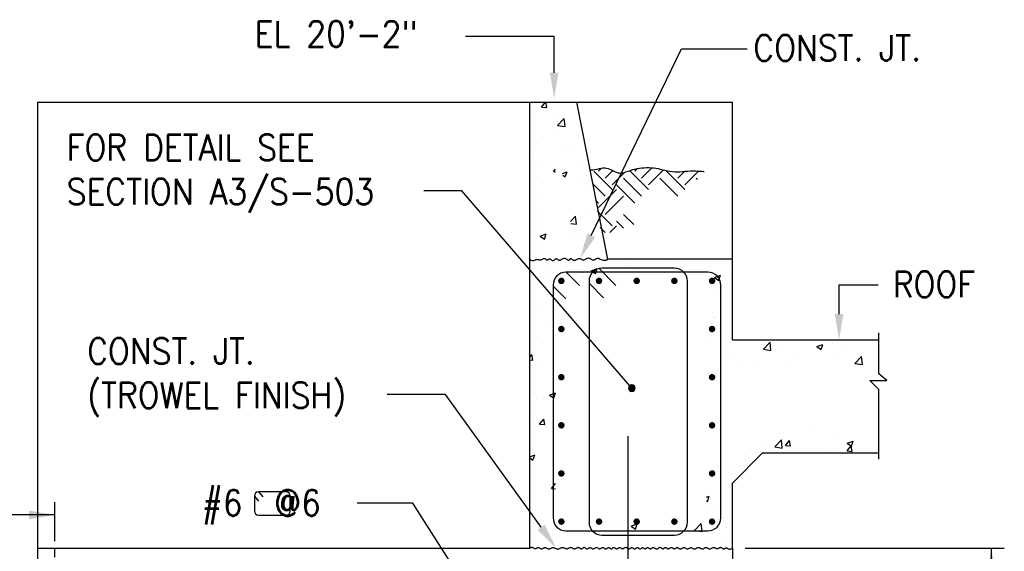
# Model space of a CAD drawing. Header units: inches. Extents: x -9715 to 32893, y -15613 to -1138.
# Tile 286 of 380: x 10510 to 10663, y -8909 to -8827. Entities that reach past the tile are written whole.
import ezdxf

# ---------------------------------------------------------------- set-up
doc = ezdxf.new("R2010")
doc.units = ezdxf.units.IN
doc.header["$MEASUREMENT"] = 0
doc.linetypes.add('CENTER', pattern=[2, 1.25, -0.25, 0.25, -0.25])
doc.layers.get('0').update_dxf_attribs({"color": 252})
for name, color, linetype in [('S-ANNO-DIMS', 2, 'Continuous'), ('S-ANNO-TEXT', 2, 'Continuous'), ('S1', 2, 'Continuous'), ('S3', 4, 'Continuous'), ('S5', 1, 'Continuous'), ('S6', 1, 'Continuous'), ('S7', 2, 'Continuous'), ('S7R', 2, 'Continuous')]:
    doc.layers.add(name, color=color, linetype=linetype)
doc.styles.add('125', font='romans.shx', dxfattribs={"width": 0.8, "height": 2})
doc.styles.add('DIM', font='ROMANS.shx', dxfattribs={"width": 0.8})
doc.dimstyles.new('dim', dxfattribs={"dimscale": 48, "dimtxt": 12, "dimasz": 0.125, "dimexe": 0.0625, "dimexo": 0.0625, "dimgap": 0.0625, "dimtad": 1, "dimdec": 4, "dimzin": 3, "dimdsep": 46, "dimlunit": 4, "dimtxsty": '125', "dimcen": 0.125, "dimclrd": 1, "dimclre": 1, "dimclrt": 256, "dimadec": 0, "dimazin": 0, "dimtfac": 1, "dimtdec": 4, "dimtix": 1, "dimtofl": 0, "dimtmove": 2, "dimatfit": 3, "dimfxl": 6, "dimtvp": 0.5, "dimtolj": 1, "dimtzin": 3, "dimarcsym": 0})
doc.dimstyles.new('dim-32', dxfattribs={"dimscale": 0, "dimtxt": 4, "dimasz": 4, "dimexe": 2, "dimexo": 2, "dimgap": 2, "dimtad": 1, "dimdec": 1, "dimzin": 3, "dimdsep": 46, "dimlunit": 4, "dimtxsty": 'DIM', "dimcen": 0, "dimdle": 0.0625, "dimclrd": 256, "dimclre": 256, "dimclrt": 2, "dimazin": 0, "dimtfac": 1, "dimtdec": 1, "dimtmove": 1, "dimatfit": 0, "dimfxl": 0.0625, "dimfrac": 2, "dimtolj": 1, "dimtzin": 0, "dimarcsym": 0})

# ---------------------------------------------------------------- blocks, each defined once
blk = doc.blocks.new('*X227')
at = {"color": 0}
for p, q in [((3153.4, 2033.08), (3155.3, 2035.35)), ((3155.79, 2032.87), (3155.33, 2035.35)), ((3153.4, 2033.08), (3155.79, 2032.87)), ((3154.92, 2032.58), (3154.92, 2032.58)), ((3160.27, 2027.86), (3160.27, 2027.86)), ((3160.88, 2024.51), (3164, 2027.75)), ((3164.44, 2023.95), (3164, 2027.75)), ((3160.88, 2024.51), (3164.44, 2023.95)), ((3154.43, 2019.26), (3154.43, 2019.26)), ((3158.77, 2020.91), (3158.77, 2020.91)), ((3149.75, 2012.09), (3149.75, 2012.09)), ((3163.03, 2013.47), (3163.03, 2013.47)), ((3167.2, 2015.54), (3167.2, 2015.54)), ((3153.95, 2005.95), (3153.95, 2005.95)), ((3158.95, 2002.99), (3159.9, 2004.13)), ((3158.95, 2002.99), (3159.9, 2002.91)), ((3172.62, 2004.69), (3172.62, 2004.69)), ((3149.29, 2000.68), (3149.29, 2000.68)), ((3150.81, 2000.58), (3150.81, 2000.58)), ((3163.17, 2002.06), (3165.27, 2002.87)), ((3163.32, 2001.22), (3164.46, 2000.45)), ((3164.46, 2000.45), (3165.27, 2002.86)), ((3164.49, 1999.64), (3164.49, 1999.64)), ((3172.16, 1999.68), (3172.16, 1999.68)), ((3174.5, 2000.95), (3174.5, 2000.95)), ((3174.23, 1995.63), (3174.23, 1995.63)), ((3153.46, 1992.63), (3153.46, 1992.63)), ((3153.97, 1983.86), (3153.97, 1983.86)), ((3166.96, 1979.73), (3169.3, 1982.17)), ((3169.75, 1978.37), (3169.3, 1982.17)), ((3173.75, 1982.31), (3173.75, 1982.31)), ((3152.97, 1979.31), (3152.97, 1979.31)), ((3167.12, 1978.78), (3169.74, 1978.37)), ((3151.45, 1974.77), (3151.45, 1974.77)), ((3152.73, 1972.79), (3155.54, 1973.86)), ((3152.73, 1972.79), (3154.72, 1971.44)), ((3154.73, 1971.44), (3155.54, 1973.86)), ((3168.61, 1971.4), (3168.61, 1971.4)), ((3172.81, 1973.86), (3172.81, 1973.86)), ((3153.46, 1969.4), (3153.46, 1969.4)), ((3173.26, 1969), (3173.26, 1969)), ((3152.49, 1966), (3152.49, 1966)), ((3156.41, 1958.9), (3156.41, 1958.9)), ((3176.61, 1956.68), (3179.41, 1957.76)), ((3177.77, 1958), (3177.77, 1958)), ((3178.6, 1955.34), (3179.41, 1957.75)), ((3183.34, 1958.94), (3183.34, 1958.94)), ((3193.31, 1958.5), (3193.31, 1958.5)), ((3193.36, 1960.26), (3193.36, 1960.26)), ((3195.83, 1958.04), (3195.83, 1958.04)), ((3199.12, 1957.1), (3199.12, 1957.1)), ((3213.52, 1961.06), (3213.52, 1961.06)), ((3152, 1952.68), (3152, 1952.68)), ((3158.08, 1955.62), (3158.08, 1955.62)), ((3172.5, 1954.03), (3172.5, 1954.03)), ((3172.78, 1955.68), (3172.78, 1955.68)), ((3176.61, 1956.68), (3178.6, 1955.34)), ((3220.47, 1956.2), (3220.47, 1956.2)), ((3234.1, 1953.48), (3236.9, 1954.55)), ((3234.1, 1953.48), (3236.09, 1952.14)), ((3236.09, 1952.13), (3236.9, 1954.55)), ((3241.83, 1955.3), (3241.83, 1955.3)), ((3149.17, 1950.03), (3149.17, 1950.03)), ((3233.26, 1951.13), (3233.26, 1951.13)), ((3233.81, 1950.74), (3233.81, 1950.74)), ((3234.43, 1948.04), (3234.43, 1948.04)), ((3151.51, 1939.37), (3151.51, 1939.37)), ((3148.62, 1938.46), (3148.62, 1938.46)), ((3233.32, 1937.43), (3233.32, 1937.43)), ((3234.04, 1934.86), (3234.04, 1934.86)), ((3237.89, 1937.34), (3237.89, 1937.34)), ((3157.06, 1933.09), (3157.06, 1933.09)), ((3151.03, 1926.05), (3151.03, 1926.05)), ((3232.78, 1924.18), (3232.78, 1924.18)), ((3232.83, 1924.11), (3232.83, 1924.11)), ((3256.87, 1920.09), (3259.98, 1923.34)), ((3260.43, 1919.54), (3259.99, 1923.34)), ((3281.85, 1921.27), (3284.65, 1922.34)), ((3281.85, 1921.27), (3283.84, 1919.93)), ((3283.84, 1919.92), (3284.65, 1922.34)), ((3289.02, 1923.4), (3289.02, 1923.4)), ((3147.9, 1916.43), (3148.83, 1917.54)), ((3149.3, 1915.03), (3148.84, 1917.53)), ((3256.87, 1920.09), (3260.43, 1919.54)), ((3265.69, 1919.4), (3265.69, 1919.4)), ((3273.09, 1916.17), (3273.09, 1916.17)), ((3292.53, 1915.75), (3292.53, 1915.75)), ((3293.86, 1919.17), (3293.86, 1919.17)), ((3299.56, 1913.47), (3302.67, 1916.72)), ((3302.54, 1917.07), (3302.54, 1917.07)), ((3303.12, 1912.92), (3302.68, 1916.72)), ((3147.9, 1915.15), (3149.3, 1915.03)), ((3150.54, 1912.74), (3150.54, 1912.74)), ((3151.78, 1911.62), (3151.78, 1911.62)), ((3242.36, 1915.4), (3242.36, 1915.4)), ((3247.43, 1913.62), (3247.43, 1913.62)), ((3252.88, 1913.61), (3252.88, 1913.61)), ((3268.78, 1912.72), (3268.78, 1912.72)), ((3299.56, 1913.47), (3303.12, 1912.92)), ((3149.05, 1899.38), (3149.05, 1899.38)), ((3150.05, 1899.42), (3150.05, 1899.42)), ((3157.15, 1898.67), (3159.9, 1899.73)), ((3157.15, 1898.67), (3159.14, 1897.33)), ((3159.14, 1897.32), (3159.9, 1899.61)), ((3151.27, 1897.16), (3151.27, 1897.16)), ((3154.23, 1896.79), (3154.23, 1896.79)), ((3149.57, 1886.1), (3149.57, 1886.1)), ((3152.46, 1885.15), (3154.38, 1887.45)), ((3152.46, 1885.15), (3154.85, 1884.94)), ((3154.85, 1884.94), (3154.39, 1887.45)), ((3155.89, 1883.38), (3155.89, 1883.38)), ((3279.32, 1881.54), (3279.32, 1881.54)), ((3292.4, 1879.22), (3292.4, 1879.22)), ((3255.99, 1877.53), (3255.99, 1877.53)), ((3262.17, 1874.51), (3265.29, 1877.76)), ((3262.17, 1874.51), (3265.73, 1873.96)), ((3265.73, 1873.95), (3265.29, 1877.75)), ((3267.22, 1875.11), (3269.15, 1877.41)), ((3267.22, 1875.11), (3269.61, 1874.9)), ((3269.61, 1874.9), (3269.15, 1877.41)), ((3271.63, 1876.23), (3271.63, 1876.23)), ((3295.91, 1872.6), (3297.84, 1874.9)), ((3295.99, 1876.16), (3298.79, 1877.23)), ((3295.99, 1876.16), (3297.98, 1874.82)), ((3298.3, 1872.39), (3297.84, 1874.9)), ((3297.98, 1874.81), (3298.79, 1877.23)), ((3147.9, 1869.85), (3150.21, 1870.74)), ((3149.08, 1872.79), (3149.08, 1872.79)), ((3149.4, 1868.32), (3150.22, 1870.74)), ((3251.43, 1873.66), (3251.43, 1873.66)), ((3253.04, 1871.95), (3253.04, 1871.95)), ((3286.12, 1871.74), (3286.12, 1871.74)), ((3288.9, 1872.75), (3288.9, 1872.75)), ((3295.91, 1872.6), (3298.3, 1872.39)), ((3147.9, 1869.33), (3149.4, 1868.32)), ((3235.7, 1865.1), (3235.7, 1865.1)), ((3242.25, 1864.74), (3242.25, 1864.74)), ((3148.6, 1859.47), (3148.6, 1859.47)), ((3158.01, 1855.06), (3159.9, 1857.32)), ((3158.01, 1855.06), (3159.9, 1854.9)), ((3159.84, 1855.12), (3159.84, 1855.12)), ((3230.4, 1850.98), (3231.58, 1851.43)), ((3230.77, 1849.01), (3231.58, 1851.43)), ((3148.94, 1848.73), (3148.94, 1848.73)), ((3230.4, 1849.26), (3230.76, 1849.01)), ((3232.33, 1847.04), (3232.33, 1847.04)), ((3234.2, 1846.74), (3234.2, 1846.74)), ((3148.11, 1846.16), (3148.11, 1846.16)), ((3149.59, 1839.37), (3149.59, 1839.37)), ((3159.6, 1840.69), (3159.6, 1840.69)), ((3187.54, 1838.73), (3187.54, 1838.73)), ((3188.94, 1838.66), (3188.94, 1838.66)), ((3195.17, 1837.45), (3197.97, 1838.53)), ((3197.16, 1836.11), (3197.97, 1838.53)), ((3224.79, 1835.54), (3227.9, 1838.79)), ((3228.34, 1834.99), (3227.9, 1838.79)), ((3151.88, 1834.78), (3151.88, 1834.78)), ((3164.21, 1834.73), (3164.21, 1834.73)), ((3168.4, 1835.84), (3168.4, 1835.84)), ((3173.23, 1833.88), (3173.23, 1833.88)), ((3194.58, 1832.98), (3194.58, 1832.98)), ((3195.17, 1837.45), (3197.16, 1836.11)), ((3214.65, 1833.55), (3214.65, 1833.55)), ((3224.79, 1835.54), (3228.34, 1834.99)), ((3239.91, 1836.87), (3239.91, 1836.87)), ((3189.49, 1830.23), (3189.49, 1830.23)), ((3199.5, 1831.55), (3199.5, 1831.55)), ((3215.94, 1832.08), (3215.94, 1832.08)), ((3229.43, 1830.9), (3229.43, 1830.9)), ((3237.29, 1831.17), (3237.29, 1831.17)), ((3165.45, 1827.23), (3165.49, 1827.27)), ((3165.49, 1827.23), (3165.49, 1827.27)), ((3208.65, 1827.9), (3208.65, 1827.9))]:
    blk.add_line(p, q, dxfattribs=at)

msp = doc.modelspace()

# ---------------------------------------------------------------- linework, layer by layer
at = {"layer": 'S-ANNO-TEXT', "ltscale": 20}
for p, q in [((10546.48768, -8900.79472), (10547.13795, -8901.55923)), ((10547.15435, -8900.12805), (10547.80462, -8900.89257))]:
    msp.add_line(p, q, dxfattribs=at)
msp.add_lwpolyline([(10552.08143, -8900.79472, 0.414213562), (10551.41476, -8900.12805), (10547.15435, -8900.12805, 0.414213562), (10546.48768, -8900.79472), (10546.48768, -8903.05514, 0.414213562), (10547.15435, -8903.7218), (10551.41476, -8903.7218, 0.414213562), (10552.08143, -8903.05514)], format="xyb", close=True, dxfattribs=at)
at = {"layer": 'S1', "color": 3}
for p, q in [((10589.32614, -8908.87805), (10589.32614, -8839.50305)), ((10589.32614, -8839.50305), (10596.59177, -8839.50305)), ((10596.59177, -8839.50305), (10601.43552, -8863.94055)), ((10620.82614, -8863.94055), (10601.43552, -8863.94055)), ((10620.82614, -8876.4718), (10620.82614, -8863.94055))]:
    msp.add_line(p, q, dxfattribs=at)
at = {"layer": 'S1', "color": 2}
for p in [(10596.59177, -8839.50305), (10620.82614, -8863.94055)]:
    msp.add_line(p, (10620.82614, -8839.50305), dxfattribs=at)
at = {"layer": 'S1'}
for points in [[(10512.82614, -8908.87805), (10512.82614, -8839.50305), (10589.32614, -8839.50305)], [(10643.60739, -8894.11243), (10643.60739, -8884.20618), (10642.21677, -8882.81555), (10644.84177, -8882.81555), (10643.60739, -8881.73743), (10643.60739, -8876.4718)], [(10643.60739, -8876.4718), (10643.60739, -8875.39368)], [(10643.60739, -8895.0343), (10643.60739, -8894.11243)], [(10589.32614, -8908.87805), (10589.4744, -8908.78512), (10589.6026, -8908.74345), (10589.71359, -8908.74194), (10589.81021, -8908.76948), (10589.89529, -8908.81495), (10589.97169, -8908.86725), (10590.04223, -8908.91526), (10590.10977, -8908.94787), (10590.17666, -8908.95681), (10590.24333, -8908.94516), (10590.3097, -8908.91885), (10590.37572, -8908.8838), (10590.44132, -8908.84594), (10590.50645, -8908.81118), (10590.57104, -8908.78545), (10590.63503, -8908.77467), (10590.6984, -8908.78293), (10590.76131, -8908.80693), (10590.82398, -8908.84153), (10590.8866, -8908.8816), (10590.94939, -8908.922), (10591.01256, -8908.95759), (10591.0763, -8908.98324), (10591.14083, -8908.99382), (10591.20632, -8908.98587), (10591.27281, -8908.96273), (10591.34029, -8908.92939), (10591.40876, -8908.89087), (10591.47823, -8908.85219), (10591.5487, -8908.81836), (10591.62016, -8908.79438), (10591.69261, -8908.78527), (10591.76605, -8908.79438), (10591.84045, -8908.81836), (10591.91576, -8908.85219), (10591.99194, -8908.89087), (10592.06894, -8908.92939), (10592.14674, -8908.96273), (10592.22528, -8908.98587), (10592.30453, -8908.99382), (10592.38443, -8908.98325), (10592.46497, -8908.95765), (10592.54608, -8908.92218), (10592.62773, -8908.88204), (10592.70987, -8908.84239), (10592.79248, -8908.80842), (10592.87549, -8908.7853), (10592.95888, -8908.77821), (10593.04264, -8908.79056), (10593.1269, -8908.81869), (10593.21181, -8908.85718), (10593.29756, -8908.90059), (10593.3843, -8908.94351), (10593.4722, -8908.98051), (10593.56143, -8909.00616), (10593.65215, -8909.01503), (10593.74443, -8909.00351), (10593.8379, -8908.97526), (10593.93212, -8908.93575), (10594.02664, -8908.89043), (10594.12098, -8908.84478), (10594.21471, -8908.80427), (10594.30736, -8908.77437), (10594.39847, -8908.76053), (10594.4877, -8908.76645), (10594.5751, -8908.78864), (10594.66085, -8908.82186), (10594.74511, -8908.86083), (10594.82803, -8908.9003), (10594.9098, -8908.935), (10594.99057, -8908.95968), (10595.07052, -8908.96908), (10595.14979, -8908.95967), (10595.22852, -8908.93489), (10595.30684, -8908.89992), (10595.38487, -8908.85994), (10595.46274, -8908.82013), (10595.54056, -8908.78566), (10595.61846, -8908.76171), (10595.69658, -8908.75346), (10595.77496, -8908.76434), (10595.85342, -8908.7908), (10595.93172, -8908.82752), (10596.00961, -8908.86922), (10596.08683, -8908.91059), (10596.16314, -8908.94632), (10596.23829, -8908.97112), (10596.31203, -8908.97968), (10596.38417, -8908.96849), (10596.45478, -8908.94119), (10596.52398, -8908.9032), (10596.5919, -8908.85994), (10596.65865, -8908.81686), (10596.72437, -8908.77936), (10596.78918, -8908.75289), (10596.8532, -8908.74286), (10596.91653, -8908.75288), (10596.97915, -8908.77931), (10597.04103, -8908.81667), (10597.10212, -8908.8595), (10597.16238, -8908.90233), (10597.22177, -8908.9397), (10597.28025, -8908.96612), (10597.33778, -8908.97615), (10597.39434, -8908.96614), (10597.45008, -8908.93981), (10597.50515, -8908.90271), (10597.55973, -8908.86039), (10597.61397, -8908.8184), (10597.66805, -8908.78229), (10597.72213, -8908.75762), (10597.77638, -8908.74993), (10597.83091, -8908.76291), (10597.88569, -8908.79279), (10597.94064, -8908.83393), (10597.99567, -8908.88071), (10598.05071, -8908.92749), (10598.10565, -8908.96864), (10598.16044, -8908.99852), (10598.21497, -8909.0115), (10598.26922, -8909.00379), (10598.32335, -8908.97902), (10598.37756, -8908.94265), (10598.43206, -8908.90015), (10598.48706, -8908.85699), (10598.54276, -8908.81863), (10598.59937, -8908.79055), (10598.65711, -8908.77821), (10598.71612, -8908.78528), (10598.77643, -8908.80831), (10598.83797, -8908.84202), (10598.90072, -8908.88115), (10598.96463, -8908.92046), (10599.02966, -8908.95466), (10599.09576, -8908.97852), (10599.16291, -8908.98675), (10599.23099, -8908.97586), (10599.29969, -8908.94936), (10599.36864, -8908.9125), (10599.43747, -8908.87055), (10599.5058, -8908.82876), (10599.57326, -8908.7924), (10599.63948, -8908.76672), (10599.70408, -8908.757), (10599.76681, -8908.76672), (10599.82793, -8908.7924), (10599.88781, -8908.82876), (10599.94681, -8908.87055), (10600.00532, -8908.9125), (10600.0637, -8908.94936), (10600.12233, -8908.97586), (10600.18158, -8908.98675), (10600.24171, -8908.9785), (10600.30251, -8908.95455), (10600.36363, -8908.92008), (10600.42476, -8908.88027), (10600.48555, -8908.84029), (10600.54568, -8908.80532), (10600.60482, -8908.78054), (10600.66262, -8908.77114), (10600.71891, -8908.78056), (10600.77404, -8908.80543), (10600.82851, -8908.84066), (10600.88281, -8908.88115), (10600.93744, -8908.92181), (10600.9929, -8908.95753), (10601.04969, -8908.98324), (10601.1083, -8908.99382), (10601.16903, -8908.98588), (10601.23143, -8908.96278), (10601.29482, -8908.92957), (10601.35854, -8908.89131), (10601.42193, -8908.85305), (10601.48433, -8908.81985), (10601.54507, -8908.79675), (10601.60349, -8908.78881), (10601.6591, -8908.79938), (10601.71219, -8908.82498), (10601.76321, -8908.86045), (10601.81261, -8908.90059), (10601.86086, -8908.94024), (10601.90839, -8908.97421), (10601.95568, -8908.99733), (10602.00317, -8909.00442), (10602.05125, -8908.99206), (10602.09995, -8908.96383), (10602.14922, -8908.92508), (10602.19904, -8908.88115), (10602.24935, -8908.83739), (10602.30012, -8908.79914), (10602.35131, -8908.77174), (10602.40286, -8908.76053), (10602.45477, -8908.76909), (10602.50704, -8908.79389), (10602.55973, -8908.82962), (10602.61288, -8908.87099), (10602.66652, -8908.91269), (10602.7207, -8908.94942), (10602.77547, -8908.97587), (10602.83085, -8908.98675), (10602.88688, -8908.97849), (10602.94348, -8908.9545), (10603.00059, -8908.9199), (10603.05811, -8908.87983), (10603.11596, -8908.83943), (10603.17406, -8908.80383), (10603.23232, -8908.77818), (10603.29067, -8908.7676), (10603.34904, -8908.77553), (10603.40745, -8908.79858), (10603.46594, -8908.83166), (10603.52456, -8908.86966), (10603.58334, -8908.9075), (10603.64233, -8908.94008), (10603.70157, -8908.96231), (10603.7611, -8908.96908), (10603.82093, -8908.95704), (10603.88097, -8908.92981), (10603.9411, -8908.89272), (10604.00118, -8908.85111), (10604.0611, -8908.81033), (10604.12072, -8908.77572), (10604.17993, -8908.75263), (10604.23861, -8908.74639), (10604.29666, -8908.76055), (10604.35417, -8908.79135), (10604.41127, -8908.83325), (10604.46807, -8908.88071), (10604.52471, -8908.92817), (10604.58131, -8908.97007), (10604.638, -8909.00088), (10604.69489, -8909.01503), (10604.75208, -8909.00879), (10604.80957, -8908.9857), (10604.8673, -8908.95109), (10604.92524, -8908.91031), (10604.98334, -8908.8687), (10605.04157, -8908.83161), (10605.09989, -8908.80438), (10605.15824, -8908.79234), (10605.2166, -8908.79912), (10605.27497, -8908.82139), (10605.33333, -8908.8541), (10605.39169, -8908.8922), (10605.45005, -8908.93062), (10605.50841, -8908.96433), (10605.56677, -8908.98826), (10605.62514, -8908.99735), (10605.68348, -8908.98825), (10605.74169, -8908.96427), (10605.79966, -8908.93044), (10605.85726, -8908.89176), (10605.91435, -8908.85324), (10605.97083, -8908.8199), (10606.02656, -8908.79675), (10606.08142, -8908.78881), (10606.13532, -8908.79939), (10606.18836, -8908.82509), (10606.24065, -8908.86082), (10606.29232, -8908.90148), (10606.34349, -8908.94197), (10606.39428, -8908.9772), (10606.44483, -8909.00207), (10606.49526, -8909.01149), (10606.54563, -8909.00208), (10606.59584, -8908.97725), (10606.64572, -8908.94215), (10606.6951, -8908.90192), (10606.74382, -8908.86168), (10606.79171, -8908.82659), (10606.8386, -8908.80176), (10606.88433, -8908.79234), (10606.92882, -8908.80176), (10606.97232, -8908.82659), (10607.01515, -8908.86168), (10607.05765, -8908.90192), (10607.10015, -8908.94215), (10607.14298, -8908.97725), (10607.18648, -8909.00208), (10607.23097, -8909.01149), (10607.27673, -8909.00206), (10607.32381, -8908.97714), (10607.37223, -8908.94178), (10607.42197, -8908.90103), (10607.47303, -8908.85996), (10607.52543, -8908.8236), (10607.57915, -8908.79702), (10607.63419, -8908.78527), (10607.69052, -8908.79174), (10607.74788, -8908.81316), (10607.80598, -8908.84461), (10607.86454, -8908.88115), (10607.92327, -8908.91786), (10607.98188, -8908.9498), (10608.04006, -8908.97205), (10608.09755, -8908.97968), (10608.15414, -8908.96942), (10608.21007, -8908.94467), (10608.26567, -8908.91047), (10608.32127, -8908.87187), (10608.3772, -8908.83394), (10608.43379, -8908.80173), (10608.49138, -8908.78029), (10608.55029, -8908.77467), (10608.61078, -8908.78818), (10608.67276, -8908.81714), (10608.73607, -8908.85613), (10608.80054, -8908.89971), (10608.866, -8908.94246), (10608.9323, -8908.97896), (10608.99925, -8909.00378), (10609.06671, -8909.01149), (10609.13446, -8908.99851), (10609.20216, -8908.96858), (10609.26946, -8908.9273), (10609.33597, -8908.88027), (10609.40131, -8908.83307), (10609.46512, -8908.79129), (10609.52703, -8908.76054), (10609.58666, -8908.74639), (10609.64378, -8908.75263), (10609.69879, -8908.77572), (10609.75223, -8908.81033), (10609.80463, -8908.85111), (10609.85653, -8908.89272), (10609.90847, -8908.92981), (10609.961, -8908.95704), (10610.01464, -8908.96908), (10610.06977, -8908.9623), (10610.12606, -8908.94003), (10610.18301, -8908.90732), (10610.24013, -8908.86922), (10610.29692, -8908.8308), (10610.35287, -8908.79709), (10610.4075, -8908.77316), (10610.46031, -8908.76407), (10610.51099, -8908.77318), (10610.56001, -8908.7972), (10610.60804, -8908.83117), (10610.65573, -8908.87011), (10610.70376, -8908.90904), (10610.75278, -8908.94301), (10610.80346, -8908.96703), (10610.85646, -8908.97615), (10610.91223, -8908.96703), (10610.97037, -8908.94301), (10611.03024, -8908.90904), (10611.09124, -8908.87011), (10611.15273, -8908.83117), (10611.21409, -8908.7972), (10611.27472, -8908.77318), (10611.33397, -8908.76407), (10611.39141, -8908.77319), (10611.44732, -8908.79726), (10611.50215, -8908.83136), (10611.55636, -8908.87055), (10611.61041, -8908.90991), (10611.66474, -8908.9445), (10611.71982, -8908.9694), (10611.7761, -8908.97968), (10611.83391, -8908.97205), (10611.89305, -8908.94975), (10611.95318, -8908.91767), (10612.01397, -8908.88071), (10612.07509, -8908.84375), (10612.13622, -8908.81167), (10612.19701, -8908.78937), (10612.25714, -8908.78174), (10612.31642, -8908.79201), (10612.37519, -8908.81686), (10612.43397, -8908.85133), (10612.49324, -8908.89043), (10612.55351, -8908.9292), (10612.61527, -8908.96267), (10612.67902, -8908.98587), (10612.74526, -8908.99382), (10612.81427, -8908.98324), (10612.88553, -8908.95759), (10612.95827, -8908.92199), (10613.03176, -8908.88159), (10613.10525, -8908.84152), (10613.178, -8908.80692), (10613.24925, -8908.78293), (10613.31826, -8908.77467), (10613.38454, -8908.78556), (10613.44853, -8908.81212), (10613.51094, -8908.84911), (10613.57249, -8908.89131), (10613.63387, -8908.93352), (10613.69579, -8908.97051), (10613.75895, -8908.99706), (10613.82406, -8909.00796), (10613.89164, -8908.99972), (10613.9614, -8908.97582), (10614.03291, -8908.94148), (10614.1057, -8908.90192), (10614.17933, -8908.86236), (10614.25332, -8908.82802), (10614.32723, -8908.80412), (10614.40061, -8908.79588), (10614.47309, -8908.80674), (10614.54474, -8908.8331), (10614.61573, -8908.86957), (10614.68623, -8908.91075), (10614.75639, -8908.95128), (10614.82638, -8908.98576), (10614.89638, -8909.0088), (10614.96654, -8909.01503), (10615.03702, -8909.00089), (10615.10791, -8908.97018), (10615.1793, -8908.92854), (10615.25128, -8908.88159), (10615.32391, -8908.83498), (10615.39729, -8908.79433), (10615.4715, -8908.76528), (10615.54662, -8908.75346), (10615.62267, -8908.76264), (10615.69943, -8908.78908), (10615.77661, -8908.82721), (10615.8539, -8908.87143), (10615.93103, -8908.91615), (10616.00771, -8908.95577), (10616.08364, -8908.9847), (10616.15853, -8908.99735), (10616.23219, -8908.98997), (10616.30477, -8908.96609), (10616.37652, -8908.93112), (10616.44769, -8908.89043), (10616.51853, -8908.84941), (10616.58928, -8908.81344), (10616.6602, -8908.78791), (10616.73154, -8908.7782), (10616.80348, -8908.78792), (10616.87601, -8908.81355), (10616.94903, -8908.84978), (10617.02246, -8908.89131), (10617.09623, -8908.93285), (10617.17025, -8908.96908), (10617.24443, -8908.9947), (10617.31869, -8909.00442), (10617.39297, -8908.99468), (10617.46725, -8908.96891), (10617.54153, -8908.93229), (10617.61581, -8908.88999), (10617.69009, -8908.84719), (10617.76436, -8908.80908), (10617.83864, -8908.78082), (10617.91292, -8908.7676), (10617.98716, -8908.7729), (10618.06115, -8908.79345), (10618.13464, -8908.82427), (10618.20738, -8908.86039), (10618.27913, -8908.89684), (10618.34964, -8908.92865), (10618.41865, -8908.95085), (10618.48593, -8908.95847), (10618.55131, -8908.94821), (10618.61508, -8908.9234), (10618.67761, -8908.88907), (10618.73927, -8908.85022), (10618.80043, -8908.81187), (10618.86146, -8908.77903), (10618.92275, -8908.75671), (10618.98465, -8908.74993), (10619.04743, -8908.76199), (10619.11083, -8908.78942), (10619.17447, -8908.82703), (10619.238, -8908.86966), (10619.30102, -8908.91213), (10619.36318, -8908.94925), (10619.42409, -8908.97585), (10619.48338, -8908.98675), (10619.54087, -8908.97862), (10619.59715, -8908.95549), (10619.65296, -8908.92325), (10619.70909, -8908.88778), (10619.76629, -8908.85496), (10619.82534, -8908.83067), (10619.887, -8908.8208), (10619.95204, -8908.83122), (10620.0215, -8908.86495), (10620.09751, -8908.91347), (10620.18249, -8908.96542), (10620.27883, -8909.00939), (10620.38896, -8909.03403), (10620.51529, -8909.02794), (10620.66021, -8908.97974), (10620.82614, -8908.87805)]]:
    msp.add_lwpolyline(points, dxfattribs=at)
msp.add_lwpolyline([(10598.75225, -8850.04096, 0.059212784), (10600.15247, -8849.81555, -0.222711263), (10602.27747, -8850.1593, 0.253973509), (10604.27747, -8850.36243, -0.082903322), (10607.13685, -8849.69055, -0.087929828), (10609.96497, -8850.00305, 0.097708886), (10613.05872, -8850.2843, -0.052116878), (10616.43372, -8850.2843, -0.246764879)], format="xyb", dxfattribs=at)
at = {"layer": 'S1', "color": 2}
msp.add_lwpolyline([(10589.32614, -8863.94055), (10589.51311, -8864.0622), (10589.68033, -8864.12689), (10589.82972, -8864.1461), (10589.96325, -8864.13131), (10590.08285, -8864.09402), (10590.19046, -8864.04571), (10590.28804, -8863.99785), (10590.37752, -8863.96194), (10590.46074, -8863.94665), (10590.53905, -8863.94945), (10590.61372, -8863.96503), (10590.68599, -8863.98805), (10590.7571, -8864.01318), (10590.82831, -8864.0351), (10590.90086, -8864.04847), (10590.97601, -8864.04796), (10591.05457, -8864.03001), (10591.13562, -8863.99804), (10591.21783, -8863.95723), (10591.29985, -8863.91278), (10591.38033, -8863.86986), (10591.45793, -8863.83366), (10591.5313, -8863.80937), (10591.5991, -8863.80217), (10591.66041, -8863.81545), (10591.71605, -8863.84544), (10591.76728, -8863.88657), (10591.81533, -8863.93326), (10591.86146, -8863.97995), (10591.90692, -8864.02108), (10591.95296, -8864.05106), (10592.00082, -8864.06435), (10592.05147, -8864.05724), (10592.10471, -8864.03362), (10592.16007, -8863.99925), (10592.21706, -8863.95989), (10592.2752, -8863.92129), (10592.33401, -8863.88922), (10592.39302, -8863.86944), (10592.45174, -8863.86772), (10592.50982, -8863.88778), (10592.56742, -8863.92532), (10592.62482, -8863.974), (10592.68232, -8864.02748), (10592.74021, -8864.07942), (10592.79877, -8864.12349), (10592.85829, -8864.15335), (10592.91905, -8864.16266), (10592.98126, -8864.14725), (10593.04472, -8864.11158), (10593.10914, -8864.06228), (10593.17423, -8864.00597), (10593.23971, -8863.94928), (10593.30528, -8863.89882), (10593.37066, -8863.86123), (10593.43556, -8863.84314), (10593.49985, -8863.84896), (10593.56405, -8863.87437), (10593.62882, -8863.91284), (10593.69484, -8863.95784), (10593.76278, -8864.00284), (10593.83332, -8864.0413), (10593.90712, -8864.06672), (10593.98486, -8864.07254), (10594.06697, -8864.05446), (10594.15293, -8864.01698), (10594.24196, -8863.96683), (10594.3333, -8863.91073), (10594.42617, -8863.85539), (10594.51981, -8863.80755), (10594.61345, -8863.77391), (10594.70633, -8863.76121), (10594.79768, -8863.77391), (10594.88682, -8863.80755), (10594.97308, -8863.85539), (10595.05579, -8863.91073), (10595.13427, -8863.96683), (10595.20785, -8864.01698), (10595.27585, -8864.05446), (10595.33761, -8864.07254), (10595.39281, -8864.0667), (10595.44253, -8864.04118), (10595.48821, -8864.0024), (10595.5313, -8863.95681), (10595.57324, -8863.91084), (10595.61547, -8863.87092), (10595.65942, -8863.84347), (10595.70655, -8863.83494), (10595.75803, -8863.8496), (10595.81402, -8863.88308), (10595.87444, -8863.92884), (10595.93918, -8863.98037), (10596.00815, -8864.03113), (10596.08124, -8864.07459), (10596.15838, -8864.10422), (10596.23945, -8864.11351), (10596.32427, -8864.09811), (10596.41226, -8864.06255), (10596.50275, -8864.01356), (10596.59506, -8863.95784), (10596.68852, -8863.90212), (10596.78247, -8863.85312), (10596.87623, -8863.81757), (10596.96912, -8863.80217), (10597.06064, -8863.8114), (10597.15102, -8863.8407), (10597.24063, -8863.88325), (10597.32985, -8863.93223), (10597.41907, -8863.98083), (10597.50868, -8864.02223), (10597.59906, -8864.04961), (10597.69058, -8864.05615), (10597.78355, -8864.03738), (10597.87787, -8863.99816), (10597.97334, -8863.94569), (10598.06977, -8863.88717), (10598.16696, -8863.82981), (10598.26474, -8863.78079), (10598.36289, -8863.74733), (10598.46124, -8863.73663), (10598.55958, -8863.7534), (10598.65762, -8863.79244), (10598.75509, -8863.84608), (10598.8517, -8863.90663), (10598.94715, -8863.96642), (10599.04116, -8864.01775), (10599.13344, -8864.05295), (10599.2237, -8864.06435), (10599.31196, -8864.047), (10599.3994, -8864.007), (10599.48751, -8863.95317), (10599.57778, -8863.89434), (10599.6717, -8863.83936), (10599.77076, -8863.79705), (10599.87645, -8863.77625), (10599.99026, -8863.78579), (10600.11381, -8863.83045), (10600.24919, -8863.89881), (10600.39866, -8863.97541), (10600.56445, -8864.04478), (10600.74879, -8864.09144), (10600.95392, -8864.09994), (10601.18209, -8864.0548), (10601.43552, -8863.94055)], dxfattribs=at)
at = {"layer": 'S1', "color": 3}
for points in [[(10620.82614, -8876.4718), (10643.60739, -8876.4718)], [(10620.82614, -8898.75501), (10625.46872, -8894.11243)], [(10643.60739, -8894.11243), (10625.46872, -8894.11243)], [(10620.82614, -8908.87805), (10620.82614, -8898.75501)], [(10512.82614, -8908.87805), (10589.32614, -8908.87805)], [(10620.82614, -8908.87805), (10620.82614, -8950.87805), (10512.82614, -8950.87805), (10512.82614, -8908.87805)]]:
    msp.add_lwpolyline(points, dxfattribs=at)
at = {"layer": 'S3', "color": 4}
for points in [[(10592.95114, -8867.95577), (10592.95114, -8904.17452, 0.414213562), (10594.95114, -8906.17452), (10617.02927, -8906.17452, 0.414213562), (10619.02927, -8904.17452), (10619.02927, -8867.95577, 0.414213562), (10617.02927, -8865.95577), (10594.95114, -8865.95577, 0.414213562)], [(10598.54489, -8867.3464), (10598.54489, -8904.8464, 0.414213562), (10600.54489, -8906.8464), (10611.84177, -8906.8464, 0.414213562), (10613.84177, -8904.8464), (10613.84177, -8867.3464, 0.414213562), (10611.84177, -8865.3464), (10600.54489, -8865.3464, 0.414213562)]]:
    msp.add_lwpolyline(points, format="xyb", close=True, dxfattribs=at)
at = {"layer": 'S3'}
for points in [[(10597.039, -8867.99739), (10594.99738, -8865.95577)], [(10602.7216, -8868.01584), (10600.10185, -8865.39609)], [(10594.93026, -8870.10613), (10592.95114, -8868.12702)], [(10600.80808, -8869.92936), (10598.54489, -8867.66617)]]:
    msp.add_lwpolyline(points, dxfattribs=at)
at = {"layer": 'S3', "color": 4, "const_width": 0.5}
for points in [[(10593.98239, -8867.29952, 1), (10594.48239, -8867.29952, 1)], [(10599.84177, -8867.29952, 1), (10600.34177, -8867.29952, 1)], [(10605.70114, -8867.29952, 1), (10606.20114, -8867.29952, 1)], [(10611.56052, -8867.29952, 1), (10612.06052, -8867.29952, 1)], [(10617.41989, -8867.29952, 1), (10617.91989, -8867.29952, 1)], [(10593.98239, -8874.79015, 1), (10594.48239, -8874.79015, 1)], [(10617.41989, -8874.79015, 1), (10617.91989, -8874.79015, 1)], [(10593.98239, -8882.28077, 1), (10594.48239, -8882.28077, 1)], [(10617.41989, -8882.28077, 1), (10617.91989, -8882.28077, 1)], [(10593.98239, -8889.7714, 1), (10594.48239, -8889.7714, 1)], [(10617.41989, -8889.7714, 1), (10617.91989, -8889.7714, 1)], [(10593.98239, -8897.26202, 1), (10594.48239, -8897.26202, 1)], [(10617.41989, -8897.26202, 1), (10617.91989, -8897.26202, 1)], [(10593.98239, -8904.75265, 1), (10594.48239, -8904.75265, 1)], [(10599.84177, -8904.75265, 1), (10600.34177, -8904.75265, 1)], [(10605.70114, -8904.75265, 1), (10606.20114, -8904.75265, 1)], [(10611.56052, -8904.75265, 1), (10612.06052, -8904.75265, 1)], [(10617.41989, -8904.75265, 1), (10617.91989, -8904.75265, 1)]]:
    msp.add_lwpolyline(points, format="xyb", close=True, dxfattribs=at)
at = {"layer": 'S3', "color": 4}
msp.add_lwpolyline([(10604.56052, -8891.45577), (10604.56052, -8927.45577)], dxfattribs=at)
at = {"layer": 'S5'}
for p, q in [((10622.82614, -8908.87805), (10663.12302, -8908.87805)), ((10661.12302, -8958.52997), (10661.12302, -8908.87805))]:
    msp.add_line(p, q, dxfattribs=at)
msp.add_solid([(10661.78968, -8912.87805), (10660.45635, -8912.87805), (10661.12302, -8908.87805)], dxfattribs=at)
at = {"layer": 'S6', "color": 1}
for p, q in [((10602.1213, -8853.06928), (10599.29288, -8850.24085)), ((10599.99998, -8850.24085), (10600.49833, -8849.74251)), ((10601.06064, -8851.30151), (10602.2327, -8850.12945)), ((10602.1213, -8852.36217), (10604.03719, -8850.44628)), ((10607.77816, -8853.06928), (10604.94973, -8850.24085)), ((10605.65684, -8850.24085), (10606.07288, -8849.82481)), ((10606.7175, -8851.30151), (10608.31986, -8849.69915)), ((10607.77816, -8852.36217), (10610.09916, -8850.04117)), ((10613.43501, -8853.06928), (10610.60658, -8850.24085)), ((10612.37435, -8851.30151), (10613.42571, -8850.25015)), ((10613.43501, -8852.36217), (10615.57943, -8850.21775)), ((10616.37621, -8850.35362), (10616.29278, -8850.27019)), ((10601.06064, -8854.12994), (10599.11593, -8852.18522)), ((10606.7175, -8854.12994), (10603.88907, -8851.30151)), ((10612.37435, -8854.12994), (10609.54592, -8851.30151)), ((10615.41428, -8851.51302), (10615.20278, -8851.30151)), ((10599.99998, -8855.89771), (10602.82841, -8853.06928)), ((10605.65684, -8855.1906), (10602.82841, -8852.36217)), ((10599.99998, -8855.1906), (10599.5492, -8854.73981)), ((10601.06064, -8856.95837), (10603.88907, -8854.12994)), ((10602.1213, -8858.72613), (10599.83804, -8856.44288)), ((10603.88735, -8859.07796), (10602.82841, -8858.01903)), ((10605.48403, -8858.55332), (10603.88907, -8856.95837)), ((10601.06064, -8859.78679), (10600.27131, -8858.99747)), ((10601.78617, -8859.76837), (10602.82841, -8858.72613))]:
    msp.add_line(p, q, dxfattribs=at)
at = {"layer": 'S7', "color": 1}
for p, q in [((10579.33299, -8829.23556), (10593.11679, -8829.23556)), ((10593.11679, -8834.92493), (10593.11679, -8829.23556)), ((10598.89063, -8860.2388), (10612.91009, -8831.2112)), ((10612.91009, -8831.2112), (10623.11231, -8831.2112)), ((10637.42937, -8872.4718), (10637.42937, -8867.89114)), ((10637.42937, -8867.89114), (10643.51851, -8867.89114)), ((10576.19596, -8884.98739), (10567.14484, -8884.98739)), ((10591.09059, -8905.63408), (10576.19596, -8884.98739))]:
    msp.add_line(p, q, dxfattribs=at)
at = {"layer": 'S7', "color": 2}
for start, end in [(0, 180), (180, 0)]:
    msp.add_arc((10605.1969, -8883.99651), 0.5, start, end, dxfattribs=at)
at = {"layer": 'S7', "color": 1}
for points in [[(10593.78345, -8834.92493), (10592.45012, -8834.92493), (10593.11679, -8838.92493)], [(10599.49095, -8860.52873), (10598.29031, -8859.94886), (10597.15102, -8863.8407)], [(10638.09603, -8872.4718), (10636.7627, -8872.4718), (10637.42937, -8876.4718)], [(10591.63125, -8905.24404), (10590.54992, -8906.02412), (10593.4308, -8908.87805)]]:
    msp.add_solid(points, dxfattribs=at)
at = {"layer": 'S7R', "color": 1, "linetype": 'CENTER', "ltscale": 5}
msp.add_line((10515.45114, -8947.7843), (10515.45114, -8901.73743), dxfattribs=at)
at = {"layer": 'S7R', "color": 1}
msp.add_line((10515.45114, -8903.70618), (10495.20564, -8903.70618), dxfattribs=at)
msp.add_solid([(10511.45114, -8903.03951), (10511.45114, -8904.37285), (10515.45114, -8903.70618)], dxfattribs=at)

# ---------------------------------------------------------------- block references
at = {"layer": 'S6', "color": 1, "xscale": 0.3333333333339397, "yscale": 0.3333333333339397, "zscale": 0.3333333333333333}
msp.add_blockref('*X227', (9540.02505, -9517.95327), dxfattribs=at)

# ---------------------------------------------------------------- texts
at = {"layer": 'S-ANNO-TEXT', "ltscale": 20, "style": '125', "width": 0.9}
for s, height, p in [('EL 20\'-2"', 4, (10546.53925, -8830.8771)), ('CONST. JT.', 4, (10624.09359, -8833.0645)), ('FOR DETAIL SEE', 4.0000002, (10517.30011, -8848.55124)), ('SECTION A3/S-503', 4.0000002, (10517.30011, -8855.40839)), ('ROOF', 4, (10645.77927, -8869.83118)), ('CONST. JT.', 4, (10520.48618, -8880.2275)), ('(TROWEL FINISH)', 4.0000002, (10520.48618, -8887.08464)), ('#6  @6', 4, (10538.33574, -8903.8468))]:
    msp.add_text(s, height=height, dxfattribs=at).set_placement(p)

# ---------------------------------------------------------------- leaders
at = {"layer": 'S-ANNO-DIMS'}
msp.add_leader([(10605.1969, -8883.99651), (10578.743, -8853.3132), (10572.85565, -8853.3132)], dimstyle='dim', override={"dimscale": 32, "dimgap": 0.0625, "dimtad": 0, "dimldrblk": 'DotSmall'}, dxfattribs=at)
at = {"layer": 'S-ANNO-TEXT'}
msp.add_leader([(10583.10062, -8920.64368), (10571.15862, -8901.8954), (10562.50139, -8901.8954)], dimstyle='dim-32', override={"dimscale": 1, "dimtad": 0, "dimclrd": 1}, dxfattribs=at)

doc.saveas('drawing.dxf')
